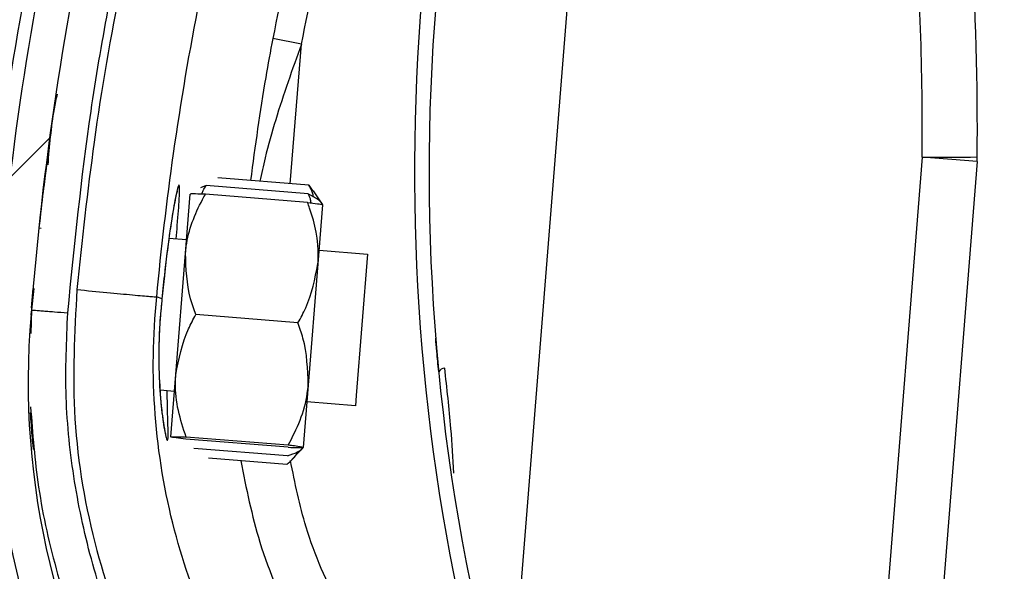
# Model space of a CAD drawing. Header units: inches. Extents: x 170 to 284, y 215 to 248.
# Tile 315 of 656: x 186.1453 to 186.2146, y 243.9775 to 244.0163. Entities that reach past the tile are written whole.
import ezdxf

# ---------------------------------------------------------------- set-up
doc = ezdxf.new("R2010")
doc.units = ezdxf.units.IN
doc.header["$LTSCALE"] = 0.25
doc.header["$MEASUREMENT"] = 0
doc.layers.add('LH BENCH MOUNT', color=7, linetype='Continuous')

msp = doc.modelspace()

# ---------------------------------------------------------------- hatches: boundary and pattern name
at = {"layer": 'LH BENCH MOUNT'}
h = msp.add_hatch(dxfattribs=at)
h.set_pattern_fill('ANSI31', color=256, scale=0.34241245, angle=2.8e-322, style=0)
h.set_pattern_definition([(45, (176.1263761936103, 238.0091787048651), (-0.03026527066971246, 0.03026527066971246), [])])
edge = h.paths.add_edge_path(flags=0)
edge.add_arc((186.41301658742, 243.9014011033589), 0.021400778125, 89.9999999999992, 390.52248781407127, ccw=False)
edge.add_line((186.41301658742, 243.9228018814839), (186.485779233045, 243.9228018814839))
edge.add_arc((186.485779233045, 244.3336968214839), 0.4108949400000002, 270, 450.0000000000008)
edge.add_line((186.485779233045, 244.7445917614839), (186.00212164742, 244.7445917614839))
edge.add_arc((186.00212164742, 244.7488719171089), 0.004280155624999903, 180.0000000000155, 269.9999999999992, ccw=False)
edge.add_line((185.997841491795, 244.7488719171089), (185.997841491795, 244.7916734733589))
edge.add_arc((186.00212164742, 244.7916734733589), 0.004280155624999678, 360, 540, ccw=False)
edge.add_line((186.006401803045, 244.7916734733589), (186.006401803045, 244.7488719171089))
edge.add_line((186.006401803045, 244.7488719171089), (186.003169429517, 244.7488719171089))
edge.add_line((186.003169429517, 244.7488719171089), (186.003169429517, 244.7916734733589))
edge.add_arc((186.00212164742, 244.7916734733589), 0.001047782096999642, 360, 540.0000000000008)
edge.add_line((186.001073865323, 244.7916734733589), (186.001073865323, 244.7488719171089))
edge.add_arc((186.00212164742, 244.7488719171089), 0.001047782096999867, 180, 270)
edge.add_line((186.00212164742, 244.7478241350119), (186.485779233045, 244.7478241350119))
edge.add_arc((186.485779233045, 244.3336968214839), 0.4141273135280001, 269.9999999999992, 450, ccw=False)
edge.add_line((186.485779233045, 243.9195695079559), (186.41301658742, 243.9195695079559))
edge.add_arc((186.41301658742, 243.9014011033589), 0.018168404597, 450.0000000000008, 750.5224878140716)
edge.add_arc((186.4277648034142, 243.9100962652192), 0.001047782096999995, 390.5224878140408, 495.0000000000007)
edge.add_line((186.4270239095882, 243.9108371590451), (186.4183287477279, 243.9021419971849))
edge.add_line((186.4183287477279, 243.9021419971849), (186.4160431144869, 243.9044276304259))
edge.add_line((186.4160431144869, 243.9044276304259), (186.4247382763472, 243.9131227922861))
edge.add_arc((186.4277648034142, 243.9100962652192), 0.004280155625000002, 390.522487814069, 495.0000000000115, ccw=False)
h = msp.add_hatch(dxfattribs=at)
h.set_pattern_fill('ANSI31', color=256, scale=0.34241245, angle=2.8e-322, style=0)
h.set_pattern_definition([(45, (176.0930244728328, 238.0091787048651), (-0.03026527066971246, 0.03026527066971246), [])])
edge = h.paths.add_edge_path(flags=0)
edge.add_arc((186.1669971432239, 243.9031914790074), 0.001712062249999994, 445.455402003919, 467.6658223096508)
edge.add_line((186.1664775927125, 243.9048228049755), (186.1657450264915, 243.9071229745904))
edge.add_arc((186.1669971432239, 243.9031914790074), 0.004126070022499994, 445.4554020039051, 467.6658223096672, ccw=False)
edge.add_arc((186.1662917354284, 243.8943167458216), 0.01302879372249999, 396.9315693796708, 445.45540200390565, ccw=False)
edge.add_arc((186.1618095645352, 243.8915128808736), 0.01830194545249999, 355.45540200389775, 395.516775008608, ccw=False)
edge.add_arc((186.1683290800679, 243.8909946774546), 0.01176186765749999, 287.5962596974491, 355.45540200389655, ccw=False)
edge.add_arc((186.1662998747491, 243.8944191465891), 0.01566536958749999, 230.7124700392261, 290.88620181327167, ccw=False)
edge.add_arc((186.1721653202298, 243.9020937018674), 0.02532140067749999, 208.3096502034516, 231.4363353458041, ccw=False)
edge.add_arc((186.1635368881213, 243.8963905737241), 0.01504902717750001, 167.6111203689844, 204.77005164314, ccw=False)
edge.add_arc((186.1758215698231, 243.8940745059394), 0.02754708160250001, 448.763905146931, 528.3879757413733, ccw=False)
edge.add_arc((186.1754384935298, 243.9303090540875), 0.008748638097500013, 276.4140209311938, 423.3968342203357)
edge.add_arc((186.2001763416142, 243.990892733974), 0.05672062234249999, 175.0260377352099, 248.465301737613, ccw=False)
edge.add_arc((186.3581052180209, 243.9795419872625), 0.2150521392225, 518.8814295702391, 535.6614556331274, ccw=False)
edge.add_arc((186.1840258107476, 244.0456925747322), 0.02884824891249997, 460.61424547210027, 516.869158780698, ccw=False)
edge.add_arc((186.1710761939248, 244.1014402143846), 0.0284373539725, 285.5759958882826, 339.1744695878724)
edge.add_arc((186.1835452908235, 244.0962585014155), 0.01494630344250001, 340.7468428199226, 396.0025941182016)
edge.add_arc((186.1799881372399, 244.0947207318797), 0.0187470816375, 393.4132765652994, 426.8950179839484)
edge.add_arc((186.1825893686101, 244.0993572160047), 0.0134739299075, 429.3329594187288, 467.7290477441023)
edge.add_arc((186.1805855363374, 244.1065580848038), 0.006011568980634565, 470.4379345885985, 491.1729756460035)
edge.add_arc((186.189772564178, 244.0985458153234), 0.01816498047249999, 496.3546620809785, 535.455402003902)
edge.add_arc((186.1825703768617, 244.0991182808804), 0.01094007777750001, 535.4554020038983, 625.4554020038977)
edge.add_arc((186.1818514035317, 244.0900728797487), 0.001866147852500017, 265.4554020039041, 281.0976484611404)
edge.add_line((186.182210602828, 244.0882416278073), (186.1826752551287, 244.085872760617))
edge.add_arc((186.1818514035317, 244.0900728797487), 0.004280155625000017, 265.4554020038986, 281.09764846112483, ccw=False)
edge.add_arc((186.1825703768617, 244.0991182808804), 0.01335408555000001, 175.4554020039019, 265.4554020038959, ccw=False)
edge.add_arc((186.189772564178, 244.0985458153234), 0.020578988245, 496.06676031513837, 535.4554020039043, ccw=False)
edge.add_arc((186.1805855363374, 244.1065580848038), 0.008425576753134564, 470.0330691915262, 491.9551129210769, ccw=False)
edge.add_arc((186.1825893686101, 244.0993572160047), 0.01588793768, 429.1457042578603, 467.92598269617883, ccw=False)
edge.add_arc((186.1799881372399, 244.0947207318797), 0.02116108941, 393.5599327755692, 427.0325737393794, ccw=False)
edge.add_arc((186.1835452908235, 244.0962585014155), 0.01736031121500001, 340.63565013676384, 395.8212553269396, ccw=False)
edge.add_arc((186.1710761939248, 244.1014402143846), 0.030851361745, 285.3735592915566, 339.23493959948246, ccw=False)
edge.add_arc((186.1840258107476, 244.0456925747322), 0.02643424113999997, 460.3971115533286, 516.7790151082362)
edge.add_arc((186.3581052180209, 243.9795419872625), 0.21263813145, 518.8930704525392, 535.6650915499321)
edge.add_arc((186.2001763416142, 243.990892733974), 0.05430661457, 535.0120286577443, 608.5699368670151)
edge.add_arc((186.1754384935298, 243.9303090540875), 0.01116264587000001, 275.516440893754, 423.9844891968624, ccw=False)
edge.add_arc((186.1758215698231, 243.8940745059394), 0.02513307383, 448.4268021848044, 528.4260597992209)
edge.add_arc((186.1635368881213, 243.8963905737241), 0.01263501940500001, 527.5384492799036, 564.4380987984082)
edge.add_arc((186.1721653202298, 243.9020937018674), 0.022907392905, 208.499708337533, 231.4751172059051)
edge.add_arc((186.1662998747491, 243.8944191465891), 0.01325136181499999, 230.6476424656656, 291.190651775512)
edge.add_arc((186.1683290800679, 243.8909946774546), 0.009347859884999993, 287.1779261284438, 355.4554020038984)
edge.add_arc((186.1618095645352, 243.8915128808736), 0.01588793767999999, 355.4554020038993, 395.4075808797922)
edge.add_arc((186.1662917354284, 243.8943167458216), 0.01061478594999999, 397.0899033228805, 445.4554020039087)

# ---------------------------------------------------------------- linework, layer by layer
for p, q in [((186.1798038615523, 243.9668595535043), (186.1849874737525, 244.032074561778)), ((186.165103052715, 244.0146115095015), (186.163085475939, 244.0149927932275)), ((186.164319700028, 244.0047909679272), (186.165103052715, 244.0146115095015)), ((186.1472094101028, 244.0064227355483), (186.1472097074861, 244.0064249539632)), ((186.2087836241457, 244.0066623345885), (186.2063694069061, 243.9762890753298)), ((186.2126417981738, 244.0063556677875), (186.2087836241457, 244.0066623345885)), ((186.2126417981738, 244.0063556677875), (186.2102275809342, 243.9759824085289)), ((186.1583976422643, 244.0046544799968), (186.1579972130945, 244.0044995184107)), ((186.1655826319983, 244.0040817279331), (186.1583976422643, 244.0046544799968)), ((186.1656308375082, 244.0046864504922), (186.1592161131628, 244.0051978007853)), ((186.1656308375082, 244.0046864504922), (186.1659038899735, 244.0042743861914)), ((186.1569454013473, 243.9999024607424), (186.1572766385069, 244.0040577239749)), ((186.1655341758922, 244.003473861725), (186.1583491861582, 244.0040466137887)), ((186.1659279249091, 244.004290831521), (186.1665950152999, 244.003315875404)), ((186.1665949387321, 244.0033149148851), (186.1662637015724, 243.9991596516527)), ((186.1466234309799, 244.0016876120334), (186.1467940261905, 244.0016740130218)), ((186.1557828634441, 244.0009574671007), (186.1570216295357, 244.000858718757)), ((186.156265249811, 243.9913701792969), (186.1569454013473, 243.9999024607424)), ((186.1663399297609, 244.0001159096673), (186.1697532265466, 243.9998438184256)), ((186.1697532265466, 243.9998438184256), (186.168959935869, 243.9898922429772)), ((186.1662637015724, 243.9991596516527), (186.1655835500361, 243.9906273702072)), ((186.1462805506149, 243.9974230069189), (186.1460983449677, 243.9959145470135)), ((186.1461179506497, 243.9960768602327), (186.1462294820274, 243.9974294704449)), ((186.1552853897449, 243.9966981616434), (186.154924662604, 243.9968316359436)), ((186.1552853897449, 243.9966981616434), (186.1552854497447, 243.9966980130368)), ((186.1460983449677, 243.9959145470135), (186.1460691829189, 243.994268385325)), ((186.1460751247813, 243.9955574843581), (186.146097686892, 243.9958311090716)), ((186.1648599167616, 243.9950154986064), (186.1576749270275, 243.9955882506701)), ((186.1559163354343, 243.9869931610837), (186.156265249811, 243.9913701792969)), ((186.1561713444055, 243.9901921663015), (186.1551536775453, 243.9902732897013)), ((186.1655835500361, 243.9906273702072), (186.1652346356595, 243.986250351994)), ((186.1689029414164, 243.9891772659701), (186.1654896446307, 243.9894493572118)), ((186.168959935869, 243.9898922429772), (186.1689029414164, 243.9891772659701)), ((186.1641620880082, 243.9862614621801), (186.1569770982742, 243.9868342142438)), ((186.1641738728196, 243.9864092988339), (186.1569888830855, 243.9869820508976)), ((186.1641136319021, 243.985653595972), (186.1575264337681, 243.9861786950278)), ((186.1652345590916, 243.9862493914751), (186.1644214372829, 243.9853924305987)), ((186.1640654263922, 243.985048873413), (186.158565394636, 243.9854873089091))]:
    msp.add_line(p, q, dxfattribs=at)
for centre, radius, start, end in [((186.3579605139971, 243.9781656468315), 0.2160622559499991, 156.548380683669, 172.0151240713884), ((186.3581052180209, 243.9795419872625), 0.2150521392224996, 158.8814295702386, 175.6614556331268), ((186.3581052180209, 243.9795419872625), 0.2126381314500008, 158.8930704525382, 175.6650915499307), ((186.3196078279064, 244.0055848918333), 0.1465525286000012, 160.796020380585, 197.473977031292), ((186.3196078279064, 244.0055848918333), 0.1455252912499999, 160.8098266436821, 199.3259522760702), ((186.3579605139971, 243.9781656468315), 0.2180957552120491, 162.6346252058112, 172.7089753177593), ((185.9947828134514, 244.0083896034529), 0.2140077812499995, 359.5375575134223, 4.357045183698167), ((185.9942036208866, 244.0084356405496), 0.2184591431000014, 359.5375575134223, 3.604432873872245), ((186.2104631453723, 244.1049016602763), 0.09825368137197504, 269.020554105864, 271.2786452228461), ((186.2082044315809, 244.0067083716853), 0.004451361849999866, 355.4554020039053, 359.5375575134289), ((186.2001763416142, 243.990892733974), 0.05672062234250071, 175.0260377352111, 248.4653017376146), ((186.2001763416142, 243.990892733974), 0.05430661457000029, 175.0120286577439, 248.5699368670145), ((186.175221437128, 243.9913019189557), 0.0005320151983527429, 94.2779172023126, 150.2838179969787), ((186.2003704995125, 243.9920484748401), 0.05786770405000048, 186.3572933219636, 214.7667559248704)]:
    msp.add_arc(centre, radius, start, end, dxfattribs=at)
for points, knots in [([(186.1486588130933, 243.9957167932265), (186.1491340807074, 244.0004494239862), (186.1500870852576, 244.0099392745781), (186.1528253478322, 244.0240756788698), (186.1564082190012, 244.038145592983), (186.1596427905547, 244.0473219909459), (186.1612639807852, 244.0519212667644)], [0, 0, 0, 0, 0.246862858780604, 0.4950083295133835, 0.7468945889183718, 1, 1, 1, 1]), ([(186.1616368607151, 244.0514017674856), (186.1603782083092, 244.0478601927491), (186.1578572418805, 244.0407667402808), (186.1548078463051, 244.0298934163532), (186.1523157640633, 244.0188736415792), (186.1504390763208, 244.0080195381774), (186.1496707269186, 244.0008099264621), (186.1493018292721, 243.9973484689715)], [0, 0, 0, 0, 0.2027568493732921, 0.4061035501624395, 0.6088604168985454, 0.8122072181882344, 1, 1, 1, 1]), ([(186.1735777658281, 244.0512103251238), (186.1730377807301, 244.0498194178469), (186.1710385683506, 244.044669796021), (186.1680138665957, 244.0355828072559), (186.1650893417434, 244.0248715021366), (186.1636850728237, 244.0179487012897), (186.163085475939, 244.0149927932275)], [0, 0, 0, 0, 0.1185397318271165, 0.4388752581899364, 0.7604101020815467, 1, 1, 1, 1]), ([(186.165103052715, 244.0146115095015), (186.1656964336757, 244.0175368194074), (186.1670831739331, 244.0243733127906), (186.1699760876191, 244.0349740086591), (186.1729684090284, 244.0439673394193), (186.1749523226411, 244.0490775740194), (186.175486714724, 244.0504540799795)], [0, 0, 0, 0, 0.2395900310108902, 0.5599255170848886, 0.8814604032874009, 1, 1, 1, 1]), ([(186.1549246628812, 243.9968316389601), (186.1549246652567, 243.996831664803), (186.155234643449, 244.0002040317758), (186.1560552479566, 244.0072077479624), (186.1578499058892, 244.0177719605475), (186.1602813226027, 244.0284890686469), (186.1632478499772, 244.0390746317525), (186.165700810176, 244.0459770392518), (186.1669272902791, 244.049428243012)], [0, 0, 0, 0, 1.439079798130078e-06, 0.1877923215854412, 0.3908439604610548, 0.5938956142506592, 0.7969478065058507, 1, 1, 1, 1]), ([(186.163085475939, 244.0149927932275), (186.1629158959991, 244.0140855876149), (186.1622964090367, 244.0107715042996), (186.1618450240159, 244.0074364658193), (186.1615172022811, 244.0050143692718)], [0, 0, 0, 0, 0.2737425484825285, 1, 1, 1, 1]), ([(186.165103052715, 244.0146115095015), (186.1647846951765, 244.013725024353), (186.163834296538, 244.011078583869), (186.1628173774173, 244.0078549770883), (186.1622903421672, 244.0055090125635), (186.1621675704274, 244.0049625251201)], [0, 0, 0, 0, 0.2786878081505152, 0.8319718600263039, 1, 1, 1, 1]), ([(186.1472749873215, 244.00612980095), (186.1473847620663, 244.0074424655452), (186.1475241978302, 244.0091098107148), (186.1478604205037, 244.0107465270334), (186.1479319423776, 244.0110946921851)], [0, 0, 0, 0, 0.7872782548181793, 0.9999999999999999, 0.9999999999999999, 0.9999999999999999, 0.9999999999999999]), ([(186.147209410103, 244.0064227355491), (186.1471964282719, 244.0063263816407), (186.1471833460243, 244.0062292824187), (186.1470860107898, 244.0054833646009), (186.1469424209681, 244.0043904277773), (186.1467379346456, 244.0025873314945), (186.1466357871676, 244.0016866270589)], [0, 0, 0, 0, 0.3307707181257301, 0.3333292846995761, 0.6669765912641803, 0.9999999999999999, 0.9999999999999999, 0.9999999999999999, 0.9999999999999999]), ([(186.1562866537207, 244.0009173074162), (186.1563148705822, 244.0012358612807), (186.1564207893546, 244.0024316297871), (186.1565260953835, 244.0038190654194), (186.1565476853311, 244.0046795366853), (186.1564662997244, 244.0047737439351), (186.1562885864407, 244.0041351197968), (186.1559842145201, 244.002431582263), (186.1556191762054, 243.9998964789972), (186.1553992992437, 243.9977896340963), (186.1552853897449, 243.9966981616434)], [0, 0, 0, 0, 0.05114929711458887, 0.1920011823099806, 0.3334894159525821, 0.422421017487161, 0.5646212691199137, 0.7065362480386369, 0.8479681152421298, 1, 1, 1, 1]), ([(186.1580942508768, 244.0040554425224), (186.1581240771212, 244.0041448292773), (186.1581940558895, 244.0043545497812), (186.1583234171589, 244.0045451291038), (186.1583976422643, 244.0046544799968)], [0, 0, 0, 0, 0.4262184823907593, 0.9999999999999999, 0.9999999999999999, 0.9999999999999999, 0.9999999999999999]), ([(186.1659534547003, 244.0038652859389), (186.1659130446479, 244.0040502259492), (186.1658522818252, 244.0043283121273), (186.1656864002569, 244.0045965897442), (186.1656308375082, 244.0046864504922)], [0, 0, 0, 0, 0.665045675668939, 1, 1, 1, 1]), ([(186.1563504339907, 244.0042644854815), (186.1563506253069, 244.0042650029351), (186.1563593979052, 244.0042887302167), (186.1563170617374, 244.0041547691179), (186.156247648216, 244.0038440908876), (186.1561638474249, 244.0033862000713), (186.1561204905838, 244.003149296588)], [0, 0, 0, 0, 0.005301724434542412, 0.2431048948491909, 0.6083977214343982, 1, 1, 1, 1]), ([(186.1569454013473, 243.9999024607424), (186.1569621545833, 244.0000695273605), (186.1570931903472, 244.0013762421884), (186.1576375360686, 244.0027771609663), (186.1582798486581, 244.003922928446), (186.1583491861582, 244.0040466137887)], [0, 0, 0, 0, 0.1156468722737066, 0.9045342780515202, 1, 1, 1, 1]), ([(186.1583491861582, 244.0040466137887), (186.1580971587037, 244.004056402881), (186.1575871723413, 244.0040762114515), (186.1573015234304, 244.0040735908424), (186.1572812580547, 244.0040606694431), (186.1572766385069, 244.0040577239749)], [0, 0, 0, 0, 0.4299704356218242, 0.8700602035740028, 1, 1, 1, 1]), ([(186.1657872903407, 244.0034421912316), (186.1657720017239, 244.0035351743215), (186.1657361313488, 244.0037533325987), (186.1656385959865, 244.0039619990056), (186.1655826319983, 244.0040817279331)], [0, 0, 0, 0, 0.4262184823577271, 1, 1, 1, 1]), ([(186.1655826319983, 244.0040817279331), (186.165822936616, 244.0039522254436), (186.1663092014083, 244.0036901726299), (186.1665612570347, 244.0034318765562), (186.1665745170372, 244.0033089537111), (186.1665747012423, 244.0033072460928)], [0, 0, 0, 0, 0.4906882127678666, 0.9929247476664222, 1, 1, 1, 1]), ([(186.1662637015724, 243.9991596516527), (186.1662736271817, 243.9993272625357), (186.166351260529, 244.0006382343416), (186.1660357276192, 244.0021076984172), (186.1655830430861, 244.0033407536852), (186.1655341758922, 244.003473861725)], [0, 0, 0, 0, 0.1156468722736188, 0.9045342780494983, 1, 1, 1, 1]), ([(186.1655341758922, 244.003473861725), (186.1657845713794, 244.0034436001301), (186.166291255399, 244.0033823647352), (186.166572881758, 244.00333452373), (186.1665908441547, 244.0033185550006), (186.1665949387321, 244.0033149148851)], [0, 0, 0, 0, 0.4299704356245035, 0.8700602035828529, 1, 1, 1, 1]), ([(186.1561204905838, 244.003149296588), (186.1561123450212, 244.0031062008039), (186.1560511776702, 244.0027825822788), (186.1559044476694, 244.0018509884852), (186.1556943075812, 244.0003678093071), (186.1554807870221, 243.9986028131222), (186.1553452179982, 243.9973397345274), (186.15528577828, 243.9966926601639), (186.1552856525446, 243.9966912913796)], [0, 0, 0, 0, 0.03583539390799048, 0.2690981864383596, 0.5116419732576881, 0.7561140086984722, 0.9994840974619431, 0.9999999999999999, 0.9999999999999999, 0.9999999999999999, 0.9999999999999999]), ([(186.1576749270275, 243.9955882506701), (186.1575409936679, 243.9959583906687), (186.1570342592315, 243.9973588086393), (186.1569830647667, 243.998824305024), (186.1569454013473, 243.9999024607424)], [0, 0, 0, 0, 0.2643068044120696, 1, 1, 1, 1]), ([(186.1648599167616, 243.9950154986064), (186.1650507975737, 243.9953597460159), (186.1657729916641, 243.9966621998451), (186.1660557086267, 243.9981010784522), (186.1662637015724, 243.9991596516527)], [0, 0, 0, 0, 0.2643068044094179, 1, 1, 1, 1]), ([(186.1493013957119, 243.9973485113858), (186.1491432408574, 243.9943141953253), (186.1488216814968, 243.9881448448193), (186.1504076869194, 243.9792041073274), (186.153363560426, 243.9707768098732), (186.157243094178, 243.9638676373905), (186.1616103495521, 243.9581188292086), (186.1646999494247, 243.9551642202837), (186.1662568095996, 243.9536753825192)], [0, 0, 0, 0, 0.1870908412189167, 0.3803918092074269, 0.5558755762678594, 0.7364481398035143, 0.8671952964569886, 1, 1, 1, 1]), ([(186.1493013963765, 243.9973485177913), (186.1500223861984, 243.9972797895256), (186.1514643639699, 243.9971423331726), (186.1532975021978, 243.9969685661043), (186.1546070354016, 243.9968484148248), (186.1548187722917, 243.9968372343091), (186.1549246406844, 243.9968316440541)], [0, 0, 0, 0, 0.2500007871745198, 0.5000009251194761, 0.7500005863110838, 0.9999999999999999, 0.9999999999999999, 0.9999999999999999, 0.9999999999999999]), ([(186.1743722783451, 243.9544669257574), (186.173952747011, 243.954763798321), (186.1714382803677, 243.9565431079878), (186.1671993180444, 243.960322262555), (186.1623287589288, 243.9663283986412), (186.1585642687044, 243.9730877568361), (186.1558977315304, 243.9805485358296), (186.1545682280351, 243.9885538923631), (186.1546365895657, 243.9940938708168), (186.1549246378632, 243.9968316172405), (186.1549246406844, 243.9968316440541)], [0, 0, 0, 0, 0.03155846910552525, 0.1891461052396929, 0.346733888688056, 0.5043277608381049, 0.6619226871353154, 0.8309600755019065, 0.9999983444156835, 1, 1, 1, 1]), ([(186.1552854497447, 243.9966980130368), (186.1552416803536, 243.9962450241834), (186.1551033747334, 243.994813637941), (186.1550347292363, 243.9924012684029), (186.1551484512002, 243.9898427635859), (186.155377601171, 243.9878912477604), (186.1555809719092, 243.9868880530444), (186.1557069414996, 243.9866413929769), (186.1557394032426, 243.9871986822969), (186.1556811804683, 243.9884588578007), (186.1556641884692, 243.9897510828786), (186.155657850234, 243.9902330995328)], [0, 0, 0, 0, 0.0579972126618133, 0.183263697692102, 0.3064129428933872, 0.4347166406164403, 0.5675677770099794, 0.660949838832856, 0.7922661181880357, 0.9225125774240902, 1, 1, 1, 1]), ([(186.1552861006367, 243.9966890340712), (186.1552814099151, 243.9966468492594), (186.155208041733, 243.9959870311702), (186.1551077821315, 243.9946592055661), (186.1550568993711, 243.9928339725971), (186.1550724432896, 243.9915242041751), (186.155112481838, 243.9909242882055), (186.1551201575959, 243.9908092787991)], [0, 0, 0, 0, 0.020969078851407, 0.3279800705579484, 0.6261032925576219, 0.9283205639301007, 1, 1, 1, 1]), ([(186.1460983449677, 243.9959145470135), (186.1461325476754, 243.9959119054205), (186.1461851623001, 243.9959078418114), (186.1465044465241, 243.9958831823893), (186.1468349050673, 243.9958576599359), (186.1472451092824, 243.9958259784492), (186.1478412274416, 243.9957799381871), (186.1483367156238, 243.9957416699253), (186.1486588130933, 243.9957167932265)], [0, 0, 0, 0, 0.2394568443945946, 0.3683606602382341, 0.4999999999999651, 0.6316393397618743, 0.7605431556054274, 1, 1, 1, 1]), ([(186.1660330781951, 243.9531626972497), (186.1645917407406, 243.9545227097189), (186.1617067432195, 243.9572449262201), (186.1580080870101, 243.9619253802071), (186.1548239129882, 243.9669695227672), (186.1522549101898, 243.9723641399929), (186.1503055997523, 243.9780116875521), (186.1490411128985, 243.983846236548), (186.1484037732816, 243.9897780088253), (186.1485739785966, 243.993741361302), (186.1486588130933, 243.9957167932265)], [0, 0, 0, 0, 0.1247413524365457, 0.2496837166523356, 0.374688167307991, 0.4999855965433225, 0.6253465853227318, 0.7503062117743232, 0.8755465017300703, 1, 1, 1, 1]), ([(186.156265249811, 243.9913701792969), (186.156480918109, 243.9924676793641), (186.1567685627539, 243.9939314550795), (186.1574935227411, 243.9952566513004), (186.1576749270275, 243.9955882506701)], [0, 0, 0, 0, 0.7497733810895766, 1, 1, 1, 1]), ([(186.1655835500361, 243.9906273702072), (186.1655444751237, 243.991745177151), (186.1654923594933, 243.9932360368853), (186.1649864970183, 243.9946593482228), (186.1648599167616, 243.9950154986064)], [0, 0, 0, 0, 0.7497733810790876, 0.9999999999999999, 0.9999999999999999, 0.9999999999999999, 0.9999999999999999]), ([(186.1747593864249, 243.9915656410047), (186.1747128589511, 243.9920631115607), (186.1746251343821, 243.9930010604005), (186.174555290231, 243.9938641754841), (186.1745509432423, 243.9939184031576), (186.1745492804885, 243.993939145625)], [0, 0, 0, 0, 0.410859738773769, 0.7746496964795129, 1, 1, 1, 1]), ([(186.1758343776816, 243.9844419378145), (186.175769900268, 243.9854895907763), (186.1756168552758, 243.9879763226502), (186.1753412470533, 243.9904189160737), (186.1751817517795, 243.9918324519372)], [0, 0, 0, 0, 0.4212971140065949, 1, 1, 1, 1]), ([(186.1551201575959, 243.9908092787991), (186.1551417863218, 243.9904184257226), (186.1551923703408, 243.9895043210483), (186.1553246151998, 243.9883882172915), (186.1554444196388, 243.9876039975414), (186.1555302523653, 243.9872267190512), (186.1555324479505, 243.9872194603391), (186.1555330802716, 243.9872173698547)], [0, 0, 0, 0, 0.198100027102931, 0.4633049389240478, 0.7305309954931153, 0.9223938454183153, 1, 1, 1, 1]), ([(186.1569888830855, 243.9869820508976), (186.1567851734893, 243.9875979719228), (186.1563729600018, 243.9888443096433), (186.1562064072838, 243.9903357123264), (186.1562543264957, 243.9911781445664), (186.156265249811, 243.9913701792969)], [0, 0, 0, 0, 0.4299704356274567, 0.8700602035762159, 1, 1, 1, 1]), ([(186.1641738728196, 243.9864092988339), (186.1644725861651, 243.986985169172), (186.1650770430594, 243.988150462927), (186.1654777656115, 243.989596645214), (186.1655639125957, 243.9904360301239), (186.1655835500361, 243.9906273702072)], [0, 0, 0, 0, 0.4299704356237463, 0.8700602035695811, 1, 1, 1, 1]), ([(186.1462533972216, 243.986122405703), (186.146254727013, 243.9861115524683), (186.1462599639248, 243.9860688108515), (186.1461682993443, 243.9868193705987), (186.1460818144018, 243.9881219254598), (186.1460435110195, 243.9886988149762)], [0, 0, 0, 0, 0.1593901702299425, 0.6277016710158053, 1, 1, 1, 1]), ([(186.1462534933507, 243.986122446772), (186.1462548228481, 243.9861115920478), (186.1462600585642, 243.9860688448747), (186.1461683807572, 243.9868197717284), (186.1460818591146, 243.9881229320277), (186.1460435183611, 243.9887004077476)], [0, 0, 0, 0, 0.1593327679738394, 0.6274710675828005, 1, 1, 1, 1]), ([(186.146253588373, 243.986122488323), (186.146254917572, 243.9861116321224), (186.1462601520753, 243.9860688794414), (186.1461684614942, 243.9868201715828), (186.1460819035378, 243.9881239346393), (186.1460435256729, 243.9887019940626)], [0, 0, 0, 0, 0.15927563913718, 0.627241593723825, 1, 1, 1, 1]), ([(186.1462537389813, 243.9861225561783), (186.1462550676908, 243.9861116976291), (186.1462603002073, 243.9860689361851), (186.1461685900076, 243.9868208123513), (186.1460819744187, 243.9881255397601), (186.1460435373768, 243.9887045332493)], [0, 0, 0, 0, 0.1591842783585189, 0.6268746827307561, 1, 1, 1, 1]), ([(186.146045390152, 243.989106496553), (186.1461892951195, 243.9872194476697), (186.1464920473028, 243.9832494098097), (186.1478431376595, 243.9773137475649), (186.149872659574, 243.9713787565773), (186.1525786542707, 243.9657155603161), (186.1559194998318, 243.9604197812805), (186.1598033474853, 243.9555150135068), (186.1628249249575, 243.9526619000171), (186.1643330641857, 243.9512378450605)], [0, 0, 0, 0, 0.1313887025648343, 0.276420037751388, 0.4215581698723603, 0.5666389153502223, 0.7114924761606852, 0.8559992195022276, 1, 1, 1, 1]), ([(186.1559163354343, 243.9869931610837), (186.1560452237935, 243.9870020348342), (186.156217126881, 243.9870138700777), (186.1568344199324, 243.9869884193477), (186.1569888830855, 243.9869820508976)], [0, 0, 0, 0, 0.7497733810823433, 0.9999999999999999, 0.9999999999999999, 0.9999999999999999, 0.9999999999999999]), ([(186.1569770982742, 243.9868342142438), (186.156726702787, 243.9868644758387), (186.1562200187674, 243.9869257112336), (186.1559383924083, 243.9869735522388), (186.1559204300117, 243.9869895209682), (186.1559163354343, 243.9869931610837)], [0, 0, 0, 0, 0.4299704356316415, 0.8700602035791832, 0.9999999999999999, 0.9999999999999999, 0.9999999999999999, 0.9999999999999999]), ([(186.1640654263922, 243.985048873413), (186.1643700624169, 243.985314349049), (186.1647050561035, 243.9856062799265), (186.1648538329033, 243.9859328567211), (186.164867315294, 243.9859624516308)], [0, 0, 0, 0, 0.9093784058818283, 1, 1, 1, 1]), ([(186.1641136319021, 243.985653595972), (186.1643714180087, 243.9857433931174), (186.1648930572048, 243.9859251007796), (186.1651828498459, 243.9861402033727), (186.1652154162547, 243.9862594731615), (186.1652158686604, 243.9862611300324)], [0, 0, 0, 0, 0.4906882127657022, 0.9929247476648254, 1, 1, 1, 1]), ([(186.1641620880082, 243.9862614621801), (186.1644141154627, 243.9862516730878), (186.1649241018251, 243.9862318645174), (186.165209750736, 243.9862344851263), (186.1652300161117, 243.9862474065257), (186.1652346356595, 243.986250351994)], [0, 0, 0, 0, 0.42997043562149, 0.8700602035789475, 1, 1, 1, 1]), ([(186.1652346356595, 243.986250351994), (186.1651087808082, 243.9862795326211), (186.1649409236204, 243.9863184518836), (186.1643273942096, 243.9863911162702), (186.1641738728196, 243.9864092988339)], [0, 0, 0, 0, 0.7497733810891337, 1, 1, 1, 1]), ([(186.1608362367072, 243.9853062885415), (186.1612199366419, 243.9833825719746), (186.1620459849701, 243.9792410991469), (186.1646649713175, 243.9732676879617), (186.1683627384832, 243.9674473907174), (186.1728169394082, 243.9625056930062), (186.1763133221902, 243.9599192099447), (186.1779043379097, 243.9587422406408)], [0, 0, 0, 0, 0.1810254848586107, 0.3897206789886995, 0.5984159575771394, 0.8172607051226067, 0.9999999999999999, 0.9999999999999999, 0.9999999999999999, 0.9999999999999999]), ([(186.1798181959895, 243.9615791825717), (186.1783627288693, 243.9626559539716), (186.1751642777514, 243.9650222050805), (186.171088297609, 243.9695426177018), (186.1677098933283, 243.9748683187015), (186.1653744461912, 243.9801570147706), (186.1646486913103, 243.9837611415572), (186.1643312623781, 243.9853375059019)], [0, 0, 0, 0, 0.1862448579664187, 0.4092810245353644, 0.6219695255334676, 0.8346579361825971, 1, 1, 1, 1])]:
    msp.add_open_spline(points, degree=3, knots=knots, dxfattribs=at)

doc.saveas('drawing.dxf')
